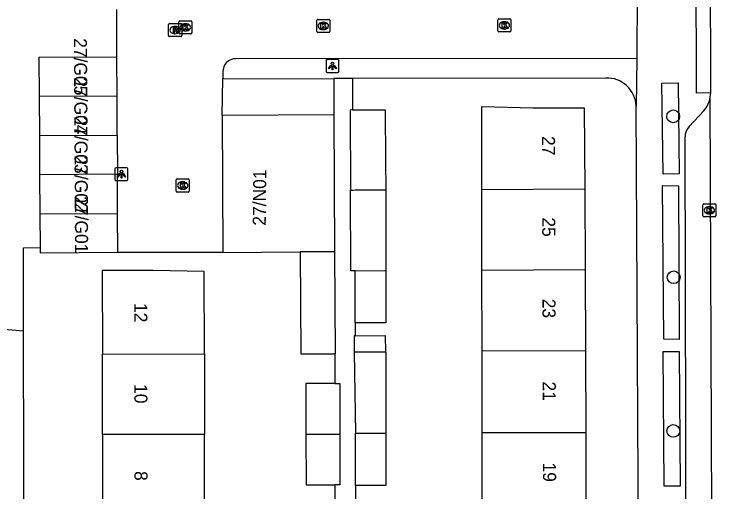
# Model space of a CAD drawing. Extents: x 160732 to 162105, y 387428 to 388479.
# Drawn here: x 161247.5 to 161301.3, y 387899 to 387935.7 of the extents above; entities that cross this region are included whole.
import ezdxf

# ---------------------------------------------------------------- set-up
doc = ezdxf.new("R2010")
doc.units = 0
for name, color, linetype in [('IMGEO_Boom', 7, 'Continuous'), ('IMGEO_Kolk', 7, 'Continuous'), ('IMGEO_Lichtpunt', 7, 'Continuous'), ('IMGEO_Pand', 7, 'Continuous'), ('IMGEO_Pand_nummerreeks', 7, 'Continuous'), ('IMGEO_Rijbaan_lokaal_gesloten', 7, 'Continuous'), ('IMGEO_Rijbaan_lokaal_open', 7, 'Continuous'), ('IMGEO_Rioolput', 7, 'Continuous'), ('IMGEO_Voetpad_open', 7, 'Continuous')]:
    doc.layers.add(name, color=color, linetype=linetype)

msp = doc.modelspace()

# ---------------------------------------------------------------- linework, layer by layer
at = {"layer": 'IMGEO_Boom'}
for centre in [(161298.046, 387927.814), (161298.085, 387915.474), (161298.054, 387903.682)]:
    msp.add_circle(centre, 0.489, dxfattribs=at)
at = {"layer": 'IMGEO_Kolk'}
for p, q in [((161270.804, 387935.256), (161271.656, 387935.256)), ((161284.687, 387935.291), (161285.539, 387935.291)), ((161260.166, 387934.217), (161260.166, 387935.069)), ((161260.241, 387935.143), (161261.093, 387935.143)), ((161260.654, 387934.923), (161260.679, 387934.923)), ((161261.167, 387935.069), (161261.167, 387934.217)), ((161270.729, 387934.33), (161270.729, 387935.182)), ((161271.217, 387935.036), (161271.242, 387935.036)), ((161271.73, 387935.182), (161271.73, 387934.33)), ((161284.612, 387934.365), (161284.612, 387935.217)), ((161285.1, 387935.071), (161285.125, 387935.071)), ((161285.613, 387935.217), (161285.613, 387934.365)), ((161261.093, 387934.143), (161260.241, 387934.143)), ((161260.677, 387934.363), (161260.652, 387934.363)), ((161271.656, 387934.256), (161270.804, 387934.256)), ((161271.24, 387934.476), (161271.215, 387934.476)), ((161285.539, 387934.291), (161284.687, 387934.291)), ((161285.123, 387934.511), (161285.098, 387934.511)), ((161259.959, 387922.084), (161259.959, 387922.936)), ((161260.034, 387923.01), (161260.886, 387923.01)), ((161260.96, 387922.936), (161260.96, 387922.084)), ((161260.447, 387922.79), (161260.472, 387922.79)), ((161260.886, 387922.01), (161260.034, 387922.01)), ((161260.47, 387922.23), (161260.445, 387922.23)), ((161300.322, 387920.182), (161300.322, 387921.034)), ((161300.397, 387921.108), (161301.249, 387921.108)), ((161300.81, 387920.888), (161300.835, 387920.888)), ((161301.323, 387921.034), (161301.323, 387920.182)), ((161300.833, 387920.328), (161300.808, 387920.328)), ((161301.249, 387920.108), (161300.397, 387920.108))]:
    msp.add_line(p, q, dxfattribs=at)
for points in [[(161270.804, 387935.256), (161271.656, 387935.256)], [(161284.687, 387935.291), (161285.539, 387935.291)], [(161260.166, 387934.217), (161260.166, 387935.069)], [(161260.241, 387935.143), (161261.093, 387935.143)], [(161260.487, 387934.843), (161260.61, 387934.843), (161260.61, 387934.692), (161260.74, 387934.843), (161260.904, 387934.843), (161260.758, 387934.692), (161260.911, 387934.443), (161260.759, 387934.443), (161260.674, 387934.607), (161260.61, 387934.54), (161260.61, 387934.443), (161260.487, 387934.443), (161260.487, 387934.843)], [(161261.167, 387935.069), (161261.167, 387934.217)], [(161270.729, 387934.33), (161270.729, 387935.182)], [(161271.05, 387934.956), (161271.173, 387934.956), (161271.173, 387934.805), (161271.303, 387934.956), (161271.467, 387934.956), (161271.321, 387934.805), (161271.474, 387934.556), (161271.322, 387934.556), (161271.237, 387934.72), (161271.173, 387934.653), (161271.173, 387934.556), (161271.05, 387934.556), (161271.05, 387934.956)], [(161271.73, 387935.182), (161271.73, 387934.33)], [(161284.612, 387934.365), (161284.612, 387935.217)], [(161284.933, 387934.991), (161285.056, 387934.991), (161285.056, 387934.84), (161285.186, 387934.991), (161285.35, 387934.991), (161285.204, 387934.84), (161285.357, 387934.591), (161285.205, 387934.591), (161285.12, 387934.755), (161285.056, 387934.688), (161285.056, 387934.591), (161284.933, 387934.591), (161284.933, 387934.991)], [(161285.613, 387935.217), (161285.613, 387934.365)], [(161261.093, 387934.143), (161260.241, 387934.143)], [(161271.656, 387934.256), (161270.804, 387934.256)], [(161285.539, 387934.291), (161284.687, 387934.291)], [(161259.959, 387922.084), (161259.959, 387922.936)], [(161260.034, 387923.01), (161260.886, 387923.01)], [(161260.96, 387922.936), (161260.96, 387922.084)], [(161260.28, 387922.71), (161260.403, 387922.71), (161260.403, 387922.559), (161260.533, 387922.71), (161260.697, 387922.71), (161260.551, 387922.559), (161260.704, 387922.31), (161260.552, 387922.31), (161260.467, 387922.474), (161260.403, 387922.407), (161260.403, 387922.31), (161260.28, 387922.31), (161260.28, 387922.71)], [(161260.886, 387922.01), (161260.034, 387922.01)], [(161300.322, 387920.182), (161300.322, 387921.034)], [(161300.397, 387921.108), (161301.249, 387921.108)], [(161300.643, 387920.808), (161300.766, 387920.808), (161300.766, 387920.657), (161300.896, 387920.808), (161301.06, 387920.808), (161300.914, 387920.657), (161301.067, 387920.408), (161300.915, 387920.408), (161300.83, 387920.572), (161300.766, 387920.505), (161300.766, 387920.408), (161300.643, 387920.408), (161300.643, 387920.808)], [(161301.323, 387921.034), (161301.323, 387920.182)], [(161301.249, 387920.108), (161300.397, 387920.108)]]:
    msp.add_lwpolyline(points, dxfattribs=at)
for centre, start, end in [((161270.806, 387935.18), 91.552, 178.448), ((161270.806, 387935.18), 91.552, 178.448), ((161271.654, 387935.18), 1.552, 88.448), ((161271.654, 387935.18), 1.552, 88.448), ((161284.689, 387935.215), 91.552, 178.448), ((161284.689, 387935.215), 91.552, 178.448), ((161285.537, 387935.215), 1.552, 88.448), ((161285.537, 387935.215), 1.552, 88.448), ((161260.243, 387935.067), 91.552, 178.448), ((161260.243, 387935.067), 91.552, 178.448), ((161261.091, 387935.067), 1.552, 88.448), ((161261.091, 387935.067), 1.552, 88.448), ((161260.243, 387934.219), 181.552, 268.448), ((161260.243, 387934.219), 181.552, 268.448), ((161261.091, 387934.219), 271.552, 358.448), ((161261.091, 387934.219), 271.552, 358.448), ((161270.806, 387934.332), 181.552, 268.448), ((161270.806, 387934.332), 181.552, 268.448), ((161271.654, 387934.332), 271.552, 358.448), ((161271.654, 387934.332), 271.552, 358.448), ((161284.689, 387934.367), 181.552, 268.448), ((161284.689, 387934.367), 181.552, 268.448), ((161285.537, 387934.367), 271.552, 358.448), ((161285.537, 387934.367), 271.552, 358.448), ((161260.036, 387922.934), 91.552, 178.448), ((161260.036, 387922.934), 91.552, 178.448), ((161260.884, 387922.934), 1.552, 88.448), ((161260.884, 387922.934), 1.552, 88.448), ((161260.036, 387922.086), 181.552, 268.448), ((161260.036, 387922.086), 181.552, 268.448), ((161260.884, 387922.086), 271.552, 358.448), ((161260.884, 387922.086), 271.552, 358.448), ((161300.399, 387921.032), 91.552, 178.448), ((161300.399, 387921.032), 91.552, 178.448), ((161301.247, 387921.032), 1.552, 88.448), ((161301.247, 387921.032), 1.552, 88.448), ((161300.399, 387920.184), 181.552, 268.448), ((161300.399, 387920.184), 181.552, 268.448), ((161301.247, 387920.184), 271.552, 358.448), ((161301.247, 387920.184), 271.552, 358.448)]:
    msp.add_arc(centre, 0.0765, start, end, dxfattribs=at)
for centre, major_axis, ratio, start_param, end_param in [((161260.653, 387934.643), (-0.387, 0.002), 0.722429, 4.712389, 7.853982), ((161260.678, 387934.643), (-0.39, 0.002), 0.717154, 1.570796, 4.712389), ((161271.216, 387934.756), (-0.387, 0.002), 0.722429, 4.712389, 7.853982), ((161271.241, 387934.756), (-0.39, 0.002), 0.717154, 1.570796, 4.712389), ((161285.099, 387934.791), (-0.387, 0.002), 0.722429, 4.712389, 7.853982), ((161285.124, 387934.791), (-0.39, 0.002), 0.717154, 1.570796, 4.712389), ((161260.446, 387922.51), (-0.387, 0.002), 0.722429, 4.712389, 7.853982), ((161260.471, 387922.51), (-0.39, 0.002), 0.717154, 1.570796, 4.712389), ((161300.809, 387920.608), (-0.387, 0.002), 0.722429, 4.712389, 7.853982), ((161300.834, 387920.608), (-0.39, 0.002), 0.717154, 1.570796, 4.712389)]:
    msp.add_ellipse(centre, major_axis=major_axis, ratio=ratio, start_param=start_param, end_param=end_param, dxfattribs=at)
at = {"layer": 'IMGEO_Lichtpunt'}
for p, q in [((161271.439, 387932.082), (161271.439, 387931.275)), ((161271.439, 387932.082), (161271.439, 387931.275)), ((161272.341, 387932.177), (161271.533, 387932.177)), ((161272.341, 387932.177), (161271.533, 387932.177)), ((161272.435, 387931.275), (161272.435, 387932.082)), ((161272.435, 387931.275), (161272.435, 387932.082)), ((161271.533, 387931.181), (161272.341, 387931.181)), ((161271.533, 387931.181), (161272.341, 387931.181)), ((161255.264, 387923.782), (161255.264, 387922.975)), ((161255.264, 387923.782), (161255.264, 387922.975)), ((161256.166, 387923.877), (161255.358, 387923.877)), ((161256.166, 387923.877), (161255.358, 387923.877)), ((161256.26, 387922.975), (161256.26, 387923.782)), ((161256.26, 387922.975), (161256.26, 387923.782)), ((161255.358, 387922.881), (161256.166, 387922.881)), ((161255.358, 387922.881), (161256.166, 387922.881))]:
    msp.add_line(p, q, dxfattribs=at)
for points in [[(161271.813, 387931.746), (161271.852, 387931.718), (161271.664, 387931.456), (161271.626, 387931.483), (161271.813, 387931.746)], [(161271.915, 387931.698), (161271.962, 387931.698), (161271.962, 387931.376), (161271.915, 387931.376), (161271.915, 387931.698)], [(161272.025, 387931.718), (161272.063, 387931.745), (161272.25, 387931.483), (161272.211, 387931.455), (161272.025, 387931.718)], [(161255.638, 387923.446), (161255.677, 387923.418), (161255.489, 387923.156), (161255.451, 387923.183), (161255.638, 387923.446)], [(161255.74, 387923.398), (161255.787, 387923.398), (161255.787, 387923.076), (161255.74, 387923.076), (161255.74, 387923.398)], [(161255.85, 387923.418), (161255.888, 387923.445), (161256.075, 387923.183), (161256.036, 387923.155), (161255.85, 387923.418)]]:
    msp.add_lwpolyline(points, dxfattribs=at)
for centre in [(161271.938, 387931.88), (161255.763, 387923.58)]:
    msp.add_circle(centre, 0.0994, dxfattribs=at)
for centre, start, end in [((161271.533, 387932.082), 90, 180), ((161271.533, 387932.082), 90, 180), ((161272.341, 387932.082), 0, 90), ((161272.341, 387932.082), 0, 90), ((161271.533, 387931.275), 180, 270), ((161271.533, 387931.275), 180, 270), ((161272.341, 387931.275), 270, 0), ((161272.341, 387931.275), 270, 360), ((161255.358, 387923.782), 90, 180), ((161255.358, 387923.782), 90, 180), ((161256.166, 387923.782), 0, 90), ((161256.166, 387923.782), 0, 90), ((161255.358, 387922.975), 180, 270), ((161255.358, 387922.975), 180, 270), ((161256.166, 387922.975), 270, 0), ((161256.166, 387922.975), 270, 360)]:
    msp.add_arc(centre, 0.0946, start, end, dxfattribs=at)
at = {"layer": 'IMGEO_Pand'}
for points in [[(161249.487, 387929.34), (161249.47, 387932.343), (161255.406, 387932.376)], [(161255.423, 387929.373), (161255.406, 387932.376)], [(161255.423, 387929.373), (161249.487, 387929.34)], [(161249.504, 387926.337), (161249.487, 387929.34)], [(161255.44, 387926.37), (161255.423, 387929.373)], [(161273.482, 387928.303), (161273.288, 387928.302), (161273.313, 387922.164)], [(161273.482, 387928.303), (161275.982, 387928.317), (161276.004, 387924.389), (161276.016, 387922.172)], [(161283.382, 387922.214), (161283.375, 387928.562), (161287.301, 387928.476), (161291.227, 387928.476), (161291.281, 387922.255)], [(161272.043, 387927.933), (161263.479, 387927.886)], [(161263.479, 387927.886), (161263.537, 387917.376)], [(161272.043, 387927.933), (161272.101, 387917.423)], [(161249.504, 387926.337), (161255.44, 387926.37)], [(161249.52, 387923.334), (161249.504, 387926.337)], [(161255.44, 387926.37), (161255.456, 387923.368)], [(161255.456, 387923.368), (161249.52, 387923.334)], [(161249.537, 387920.332), (161249.52, 387923.334)], [(161255.473, 387920.365), (161255.456, 387923.368)], [(161273.313, 387922.164), (161273.516, 387922.164), (161273.683, 387922.165), (161276.016, 387922.172)], [(161273.683, 387915.974), (161273.551, 387915.973), (161273.339, 387915.973), (161273.313, 387922.164)], [(161276.016, 387922.172), (161276.021, 387919.765), (161276.021, 387915.984)], [(161283.382, 387922.214), (161291.281, 387922.255)], [(161283.389, 387916.018), (161283.382, 387922.214)], [(161291.281, 387922.255), (161291.3, 387916.054)], [(161249.537, 387920.332), (161255.473, 387920.365)], [(161249.552, 387917.745), (161249.537, 387920.332)], [(161255.49, 387917.362), (161255.473, 387920.365)], [(161255.49, 387917.362), (161249.554, 387917.329), (161249.552, 387917.745)], [(161263.537, 387917.376), (161269.469, 387917.409)], [(161272.101, 387917.423), (161269.469, 387917.409)], [(161269.469, 387917.409), (161269.512, 387909.6), (161272.11, 387909.603)], [(161272.101, 387917.423), (161272.144, 387909.603), (161272.11, 387909.603)], [(161262.115, 387909.59), (161262.105, 387915.903), (161258.196, 387916), (161254.287, 387916), (161254.299, 387909.58)], [(161273.683, 387915.974), (161276.021, 387915.984)], [(161276.021, 387915.984), (161276.021, 387911.974), (161273.683, 387911.974)], [(161273.683, 387911.974), (161273.683, 387915.974)], [(161283.389, 387916.018), (161291.3, 387916.054)], [(161283.396, 387909.817), (161283.389, 387916.018)], [(161291.3, 387916.054), (161291.32, 387909.852)], [(161273.684, 387910.985), (161273.586, 387910.985), (161273.586, 387909.713)], [(161273.684, 387910.985), (161275.979, 387910.992), (161275.994, 387909.712)], [(161254.299, 387909.58), (161262.115, 387909.59)], [(161254.31, 387903.406), (161254.299, 387909.58)], [(161262.115, 387909.59), (161262.124, 387903.415)], [(161273.586, 387909.713), (161273.698, 387903.511)], [(161275.994, 387909.712), (161273.698, 387909.713), (161273.586, 387909.713)], [(161275.994, 387909.712), (161276.036, 387909.712), (161276.036, 387907.273), (161276.036, 387903.515)], [(161283.396, 387909.817), (161291.32, 387909.852)], [(161283.404, 387903.526), (161283.396, 387909.817)], [(161291.32, 387909.852), (161291.34, 387903.538)], [(161272.113, 387907.315), (161269.9, 387907.312), (161269.905, 387903.424)], [(161272.113, 387907.315), (161272.495, 387907.315), (161272.5, 387903.427)], [(161273.698, 387903.511), (161276.036, 387903.515)], [(161276.036, 387903.515), (161276.036, 387899.482), (161273.698, 387899.482)], [(161273.698, 387899.482), (161273.698, 387903.511)], [(161291.34, 387903.538), (161283.404, 387903.526)], [(161283.411, 387897.345), (161283.404, 387903.526)], [(161291.34, 387903.538), (161291.359, 387897.354)], [(161262.124, 387903.415), (161254.31, 387903.406)], [(161254.31, 387903.406), (161254.322, 387897.231)], [(161262.134, 387897.241), (161262.124, 387903.415)], [(161269.905, 387903.424), (161272.5, 387903.427)], [(161269.905, 387903.424), (161269.91, 387899.538), (161272.122, 387899.541)], [(161272.5, 387903.427), (161272.505, 387899.541), (161272.122, 387899.541)]]:
    msp.add_lwpolyline(points, dxfattribs=at)
at = {"layer": 'IMGEO_Rijbaan_lokaal_gesloten'}
for points in [[(161300.931, 387929.617), (161300.899, 387939.625)], [(161300.884, 387929.313), (161300.931, 387929.617)], [(161301.088, 387878.113), (161300.884, 387929.313)]]:
    msp.add_lwpolyline(points, dxfattribs=at)
at = {"layer": 'IMGEO_Rijbaan_lokaal_open'}
for points in [[(161295.274, 387937.307), (161295.254, 387932.26)], [(161255.406, 387932.376), (161255.398, 387936.01)], [(161295.254, 387932.26), (161264.524, 387932.232)], [(161263.54, 387931.219), (161263.523, 387930.688)], [(161263.479, 387927.886), (161263.523, 387930.688)], [(161263.537, 387917.376), (161255.49, 387917.362)]]:
    msp.add_lwpolyline(points, dxfattribs=at)
msp.add_arc((161264.496, 387931.275), 0.958, 88.3174, 183.3465, dxfattribs=at)
at = {"layer": 'IMGEO_Rioolput'}
for p, q in [((161259.38, 387934.006), (161259.38, 387934.858)), ((161259.455, 387934.932), (161260.307, 387934.932)), ((161259.868, 387934.712), (161259.893, 387934.712)), ((161260.381, 387934.858), (161260.381, 387934.006)), ((161259.891, 387934.152), (161259.866, 387934.152)), ((161260.307, 387933.932), (161259.455, 387933.932))]:
    msp.add_line(p, q, dxfattribs=at)
for points in [[(161259.38, 387934.006), (161259.38, 387934.858)], [(161259.455, 387934.932), (161260.307, 387934.932)], [(161260.381, 387934.858), (161260.381, 387934.006)], [(161259.969, 387934.63), (161259.717, 387934.632), (161259.717, 387934.232)], [(161259.717, 387934.232), (161259.841, 387934.232), (161259.841, 387934.394), (161259.852, 387934.394)], [(161259.895, 387934.551), (161259.841, 387934.551), (161259.841, 387934.47)], [(161259.841, 387934.47), (161259.893, 387934.47)], [(161259.899, 387934.365), (161259.97, 387934.232), (161260.11, 387934.232), (161260.045, 387934.358)], [(161260.307, 387933.932), (161259.455, 387933.932)]]:
    msp.add_lwpolyline(points, dxfattribs=at)
for centre, radius, start, end in [((161259.457, 387934.856), 0.0765, 91.552, 178.448), ((161259.457, 387934.856), 0.0765, 91.552, 178.448), ((161260.305, 387934.856), 0.0765, 1.552, 88.448), ((161260.305, 387934.856), 0.0765, 1.552, 88.448), ((161259.851, 387934.341), 0.0533, 26.0293, 88.6989), ((161259.877, 387934.659), 0.19, 274.7715, 282.9687), ((161259.901, 387934.455), 0.0964, 77.0061, 93.1865), ((161259.915, 387934.512), 0.0378, 276.6634, 79.6772), ((161259.968, 387934.52), 0.109, 350.3612, 89.416), ((161259.966, 387934.52), 0.112, 277.5842, 350.9817), ((161259.95, 387934.305), 0.108, 29.5134, 73.7905), ((161259.457, 387934.008), 0.0765, 181.552, 268.448), ((161259.457, 387934.008), 0.0765, 181.552, 268.448), ((161260.305, 387934.008), 0.0765, 271.552, 358.448), ((161260.305, 387934.008), 0.0765, 271.552, 358.448)]:
    msp.add_arc(centre, radius, start, end, dxfattribs=at)
for centre, major_axis, ratio, start_param, end_param in [((161259.867, 387934.432), (-0.387, 0.002), 0.722429, 4.712389, 7.853982), ((161259.892, 387934.432), (-0.39, 0.002), 0.717154, 1.570796, 4.712389)]:
    msp.add_ellipse(centre, major_axis=major_axis, ratio=ratio, start_param=start_param, end_param=end_param, dxfattribs=at)
at = {"layer": 'IMGEO_Voetpad_open'}
for points in [[(161300.931, 387929.617), (161299.842, 387929.595), (161299.808, 387939.642), (161300.899, 387939.625)], [(161295.254, 387932.26), (161295.205, 387928.599)], [(161263.523, 387930.688), (161272.028, 387930.707)], [(161273.477, 387930.71), (161272.028, 387930.707)], [(161272.028, 387930.707), (161272.043, 387927.933)], [(161292.882, 387930.752), (161273.477, 387930.71)], [(161273.477, 387930.71), (161273.482, 387928.303)], [(161298.417, 387930.379), (161298.502, 387923.406), (161297.273, 387923.391), (161297.188, 387930.364), (161298.417, 387930.379)], [(161295.457, 387880.84), (161295.205, 387928.599)], [(161299.273, 387927.025), (161300.386, 387928.226)], [(161299.074, 387881.148), (161298.953, 387926.242)], [(161298.442, 387922.488), (161298.51, 387910.69), (161297.327, 387910.71), (161297.235, 387922.509), (161298.442, 387922.488)], [(161248.263, 387911.338), (161248.248, 387917.717), (161249.552, 387917.745)], [(161248.263, 387911.338), (161245.26, 387911.586)], [(161273.683, 387911.974), (161273.684, 387910.985)], [(161248.335, 387880.236), (161248.263, 387911.338)], [(161272.11, 387909.603), (161272.113, 387907.315)], [(161298.492, 387909.784), (161298.569, 387899.442), (161297.354, 387899.433), (161297.277, 387909.775), (161298.492, 387909.784)], [(161272.122, 387899.541), (161272.127, 387894.966)], [(161273.698, 387899.482), (161273.712, 387894.91)]]:
    msp.add_lwpolyline(points, dxfattribs=at)
for centre, radius, start, end in [((161292.972, 387928.519), 2.235, 2.045, 92.3052), ((161298.672, 387929.669), 2.241, 319.9102, 350.8608), ((161300.007, 387926.268), 1.054, 134.1128, 181.429)]:
    msp.add_arc(centre, radius, start, end, dxfattribs=at)

# ---------------------------------------------------------------- texts
at = {"layer": 'IMGEO_Pand_nummerreeks'}
for s, rotation, p in [('27/G05', 270.3206, (161252.118, 387933.807)), ('27/G04', 270.3206, (161252.135, 387930.804)), ('27/G03', 270.3206, (161252.152, 387927.801)), ('27', 270.1802, (161287.988, 387926.303)), ('27/G02', 270.3206, (161252.168, 387924.805)), ('27/N01', 89.4215, (161266.824, 387919.421)), ('27/G01', 270.3206, (161252.186, 387921.685)), ('25', 270.1802, (161288.007, 387920.064)), ('23', 270.1802, (161288.027, 387913.825)), ('12', 270.0692, (161256.747, 387913.494)), ('21', 270.1802, (161288.048, 387907.473)), ('10', 270.0692, (161256.754, 387907.274)), ('19', 270.1802, (161288.067, 387901.257)), ('8', 270.0692, (161256.763, 387900.6))]:
    msp.add_text(s, height=1, rotation=rotation, dxfattribs=at).set_placement(p)

doc.saveas('drawing.dxf')
